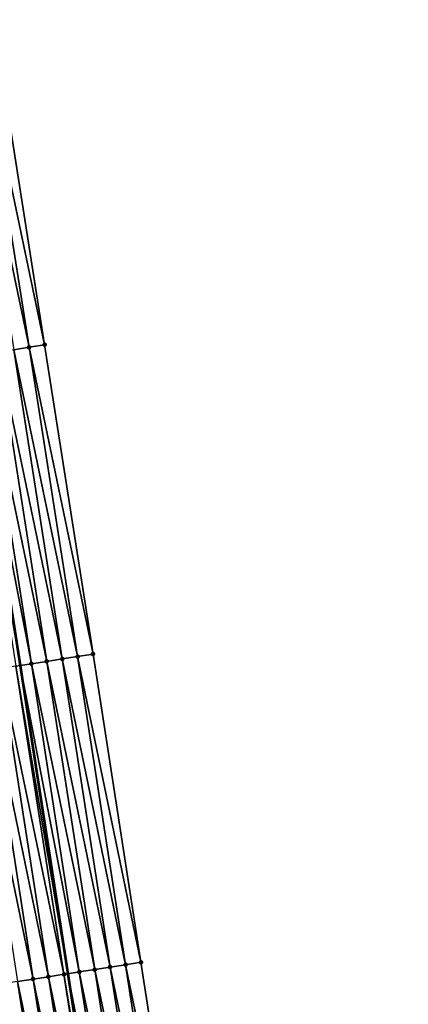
# Model space of a CAD drawing. Header units: feet. Extents: x 2010743 to 2022806, y 818705 to 837694.
# Tile 517 of 531: x 2011195 to 2011220, y 836860 to 836923. Entities that reach past the tile are written whole.
import ezdxf

# ---------------------------------------------------------------- set-up
doc = ezdxf.new("R2010")
doc.units = ezdxf.units.FT
doc.header["$MEASUREMENT"] = 0
doc.layers.add('EP_Travel Lane', color=172, linetype='Continuous', lineweight=53)
doc.layers.add('Road Shots', color=141, linetype='Continuous', lineweight=100)
doc.layers.add('I-77-MM17-21_NB-Surface-Border', color=7, linetype='Continuous')
doc.layers.add('I-77-MM17-21_NB-Surface-TIN', color=7, linetype='Continuous')

msp = doc.modelspace()

# ---------------------------------------------------------------- linework, layer by layer
at = {"layer": 'EP_Travel Lane'}
msp.add_polyline3d([(2011143.788, 837198.049, 349.843), (2011147.069, 837178.321, 349.642), (2011150.357, 837158.599, 349.461), (2011153.682, 837138.878, 349.257), (2011156.923, 837119.055, 349.034), (2011160.161, 837099.32, 348.841), (2011163.4, 837079.585, 348.559), (2011166.638, 837059.851, 348.291), (2011169.862, 837040.081, 348.042), (2011173.062, 837020.341, 347.773), (2011176.262, 837000.6, 347.535), (2011179.462, 836980.859, 347.267), (2011182.633, 836961.039, 346.971), (2011185.763, 836941.289, 346.625), (2011188.893, 836921.539, 346.26), (2011192.023, 836901.788, 345.91), (2011195.122, 836881.965, 345.542), (2011198.181, 836862.203, 345.228), (2011201.241, 836842.441, 344.868), (2011204.3, 836822.68, 344.507), (2011207.331, 836802.814, 344.144), (2011210.314, 836783.042, 343.765), (2011213.298, 836763.269, 343.41), (2011216.281, 836743.496, 343.031)], dxfattribs=at)
at = {"layer": 'I-77-MM17-21_NB-Surface-Border', "color": 3, "linetype": 'Continuous', "lineweight": -3}
msp.add_polyline3d([(2011145.518, 837198.339, 349.784), (2011147.835, 837178.45, 349.618), (2011153.111, 837159.062, 349.356), (2011158.39, 837139.67, 349.073), (2011161.623, 837119.826, 348.847), (2011164.852, 837100.089, 348.658), (2011169.067, 837080.515, 348.34), (2011172.295, 837060.779, 348.069), (2011174.527, 837040.84, 347.854), (2011177.726, 837021.099, 347.597), (2011179.938, 837001.197, 347.389), (2011183.137, 836981.457, 347.116), (2011185.322, 836961.468, 346.865), (2011189.441, 836941.875, 346.483), (2011193.561, 836922.282, 346.084), (2011196.692, 836902.532, 345.727), (2011199.802, 836882.695, 345.372), (2011202.873, 836862.935, 345.041), (2011205.945, 836843.176, 344.693), (2011209.017, 836823.416, 344.338), (2011211.067, 836803.381, 344.006), (2011214.051, 836783.608, 343.64), (2011215.057, 836763.535, 343.352), (2011220.018, 836744.062, 342.899)], dxfattribs=at)
at = {"layer": 'I-77-MM17-21_NB-Surface-TIN', "color": 128, "linetype": 'Continuous', "lineweight": -3}
for points in [[(2011195.704, 836902.375, 345.766), (2011192.573, 836922.125, 346.122), (2011191.585, 836921.967, 346.162)], [(2011194.717, 836902.217, 345.802), (2011195.704, 836902.375, 345.766), (2011191.585, 836921.967, 346.162)], [(2011196.692, 836902.532, 345.727), (2011193.561, 836922.282, 346.084), (2011192.573, 836922.125, 346.122)], [(2011195.704, 836902.375, 345.766), (2011196.692, 836902.532, 345.727), (2011192.573, 836922.125, 346.122)], [(2011197.825, 836882.387, 345.444), (2011194.717, 836902.217, 345.802), (2011193.729, 836902.06, 345.843)], [(2011198.813, 836882.541, 345.412), (2011195.704, 836902.375, 345.766), (2011194.717, 836902.217, 345.802)], [(2011197.825, 836882.387, 345.444), (2011198.813, 836882.541, 345.412), (2011194.717, 836902.217, 345.802)], [(2011199.802, 836882.695, 345.372), (2011196.692, 836902.532, 345.727), (2011195.704, 836902.375, 345.766)], [(2011198.813, 836882.541, 345.412), (2011199.802, 836882.695, 345.372), (2011195.704, 836902.375, 345.766)], [(2011191.754, 836901.745, 345.922), (2011195.122, 836881.965, 345.542), (2011192.023, 836901.788, 345.91)], [(2011194.861, 836881.924, 345.55), (2011195.122, 836881.965, 345.542), (2011191.754, 836901.745, 345.922)], [(2011195.849, 836882.078, 345.519), (2011192.742, 836901.903, 345.879), (2011192.023, 836901.788, 345.91)], [(2011195.849, 836882.078, 345.519), (2011192.023, 836901.788, 345.91), (2011195.122, 836881.965, 345.542)], [(2011196.837, 836882.233, 345.483), (2011193.729, 836902.06, 345.843), (2011192.742, 836901.903, 345.879)], [(2011195.849, 836882.078, 345.519), (2011196.837, 836882.233, 345.483), (2011192.742, 836901.903, 345.879)], [(2011196.837, 836882.233, 345.483), (2011197.825, 836882.387, 345.444), (2011193.729, 836902.06, 345.843)], [(2011202.873, 836862.935, 345.041), (2011199.802, 836882.695, 345.372), (2011198.813, 836882.541, 345.412)], [(2011198.921, 836862.318, 345.203), (2011195.849, 836882.078, 345.519), (2011195.122, 836881.965, 345.542)], [(2011199.909, 836862.472, 345.173), (2011196.837, 836882.233, 345.483), (2011195.849, 836882.078, 345.519)], [(2011198.921, 836862.318, 345.203), (2011199.909, 836862.472, 345.173), (2011195.849, 836882.078, 345.519)], [(2011200.897, 836862.627, 345.128), (2011197.825, 836882.387, 345.444), (2011196.837, 836882.233, 345.483)], [(2011199.909, 836862.472, 345.173), (2011200.897, 836862.627, 345.128), (2011196.837, 836882.233, 345.483)], [(2011201.885, 836862.781, 345.083), (2011198.813, 836882.541, 345.412), (2011197.825, 836882.387, 345.444)], [(2011200.897, 836862.627, 345.128), (2011201.885, 836862.781, 345.083), (2011197.825, 836882.387, 345.444)], [(2011201.885, 836862.781, 345.083), (2011202.873, 836862.935, 345.041), (2011198.813, 836882.541, 345.412)], [(2011195.957, 836861.856, 345.274), (2011192.885, 836881.616, 345.599), (2011191.897, 836881.462, 345.618)], [(2011194.969, 836861.702, 345.291), (2011195.957, 836861.856, 345.274), (2011191.897, 836881.462, 345.618)], [(2011196.945, 836862.01, 345.261), (2011193.873, 836881.77, 345.583), (2011192.885, 836881.616, 345.599)], [(2011195.957, 836861.856, 345.274), (2011196.945, 836862.01, 345.261), (2011192.885, 836881.616, 345.599)], [(2011197.933, 836862.164, 345.237), (2011194.861, 836881.924, 345.55), (2011193.873, 836881.77, 345.583)], [(2011196.945, 836862.01, 345.261), (2011197.933, 836862.164, 345.237), (2011193.873, 836881.77, 345.583)], [(2011194.861, 836881.924, 345.55), (2011198.181, 836862.203, 345.228), (2011195.122, 836881.965, 345.542)], [(2011197.933, 836862.164, 345.237), (2011198.181, 836862.203, 345.228), (2011194.861, 836881.924, 345.55)], [(2011198.921, 836862.318, 345.203), (2011195.122, 836881.965, 345.542), (2011198.181, 836862.203, 345.228)], [(2011202.981, 836842.713, 344.82), (2011199.909, 836862.472, 345.173), (2011198.921, 836862.318, 345.203)], [(2011203.969, 836842.867, 344.772), (2011200.897, 836862.627, 345.128), (2011199.909, 836862.472, 345.173)], [(2011202.981, 836842.713, 344.82), (2011203.969, 836842.867, 344.772), (2011199.909, 836862.472, 345.173)], [(2011204.957, 836843.021, 344.732), (2011201.885, 836862.781, 345.083), (2011200.897, 836862.627, 345.128)], [(2011203.969, 836842.867, 344.772), (2011204.957, 836843.021, 344.732), (2011200.897, 836862.627, 345.128)], [(2011201.885, 836862.781, 345.083), (2011205.945, 836843.176, 344.693), (2011202.873, 836862.935, 345.041)], [(2011204.957, 836843.021, 344.732), (2011205.945, 836843.176, 344.693), (2011201.885, 836862.781, 345.083)], [(2011199.029, 836842.097, 344.921), (2011195.957, 836861.856, 345.274), (2011194.969, 836861.702, 345.291)], [(2011200.017, 836842.25, 344.906), (2011196.945, 836862.01, 345.261), (2011195.957, 836861.856, 345.274)], [(2011199.029, 836842.097, 344.921), (2011200.017, 836842.25, 344.906), (2011195.957, 836861.856, 345.274)], [(2011201.005, 836842.405, 344.872), (2011197.933, 836862.164, 345.237), (2011196.945, 836862.01, 345.261)], [(2011200.017, 836842.25, 344.906), (2011201.005, 836842.405, 344.872), (2011196.945, 836862.01, 345.261)], [(2011197.933, 836862.164, 345.237), (2011201.241, 836842.441, 344.868), (2011198.181, 836862.203, 345.228)], [(2011201.005, 836842.405, 344.872), (2011201.241, 836842.441, 344.868), (2011197.933, 836862.164, 345.237)], [(2011201.993, 836842.559, 344.853), (2011198.921, 836862.318, 345.203), (2011198.181, 836862.203, 345.228)], [(2011201.993, 836842.559, 344.853), (2011198.181, 836862.203, 345.228), (2011201.241, 836842.441, 344.868)], [(2011201.993, 836842.559, 344.853), (2011202.981, 836842.713, 344.82), (2011198.921, 836862.318, 345.203)], [(2011196.064, 836841.635, 344.968), (2011192.993, 836861.394, 345.325), (2011192.005, 836861.241, 345.337)], [(2011195.076, 836841.481, 344.982), (2011196.064, 836841.635, 344.968), (2011192.005, 836861.241, 345.337)], [(2011197.052, 836841.789, 344.953), (2011193.981, 836861.548, 345.308), (2011192.993, 836861.394, 345.325)], [(2011196.064, 836841.635, 344.968), (2011197.052, 836841.789, 344.953), (2011192.993, 836861.394, 345.325)], [(2011198.041, 836841.943, 344.938), (2011194.969, 836861.702, 345.291), (2011193.981, 836861.548, 345.308)], [(2011197.052, 836841.789, 344.953), (2011198.041, 836841.943, 344.938), (2011193.981, 836861.548, 345.308)], [(2011198.041, 836841.943, 344.938), (2011199.029, 836842.097, 344.921), (2011194.969, 836861.702, 345.291)]]:
    msp.add_3dface(points, dxfattribs=at)
at = {"layer": 'Road Shots', "lineweight": 100}
for p in [(2011195.704, 836902.375, 345.766), (2011196.692, 836902.532, 345.727), (2011199.802, 836882.695, 345.372), (2011195.849, 836882.078, 345.519), (2011196.837, 836882.233, 345.483), (2011197.825, 836882.387, 345.444), (2011198.813, 836882.541, 345.412), (2011199.909, 836862.472, 345.173), (2011200.897, 836862.627, 345.128), (2011201.885, 836862.781, 345.083), (2011202.873, 836862.935, 345.041), (2011195.957, 836861.856, 345.274), (2011196.945, 836862.01, 345.261), (2011197.933, 836862.164, 345.237), (2011198.921, 836862.318, 345.203)]:
    msp.add_point(p, dxfattribs=at)

doc.saveas('drawing.dxf')
